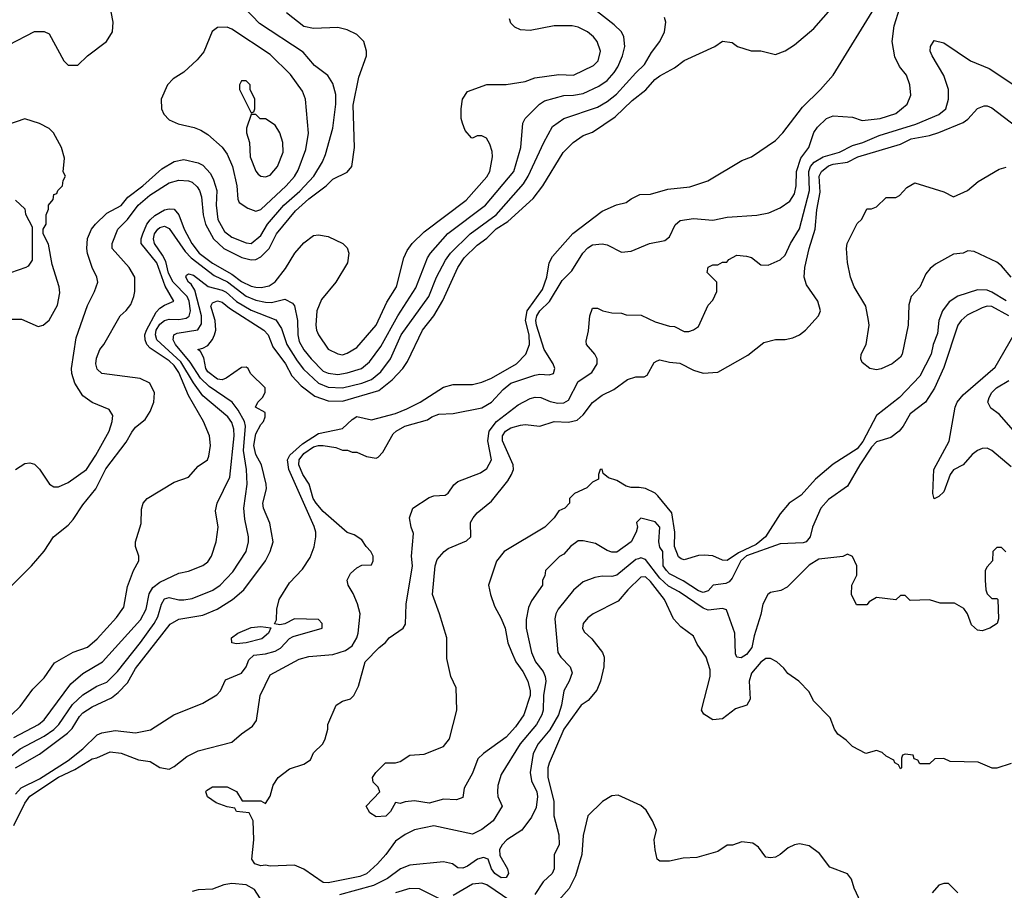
# Model space of a CAD drawing. Header units: inches. Extents: x 1793402 to 1900366, y 320852 to 470679.
# Tile 583 of 604: x 1872768 to 1876862, y 445060 to 448681. Entities that reach past the tile are written whole.
import ezdxf

# ---------------------------------------------------------------- set-up
doc = ezdxf.new("R2010")
doc.units = ezdxf.units.IN
doc.header["$MEASUREMENT"] = 0
doc.layers.add('B8474', color=7, linetype='Continuous')

msp = doc.modelspace()

# ---------------------------------------------------------------- linework, layer by layer
at = {"layer": 'B8474', "color": 4}
for points, elevation in [([(1872723.2, 448576.8), (1872830, 448632), (1872870, 448632), (1872890, 448622), (1872952, 448510), (1872970, 448492), (1873010, 448492), (1873049.4, 448530.6), (1873129.4, 448590.6), (1873154, 448630), (1873157.2, 448670), (1873141.2, 448750)], 312), ([(1872750, 445460.4), (1872773.6, 445486.4), (1872850, 445524.7), (1872970, 445600.2), (1873030.6, 445649.4), (1873090, 445706.5), (1873110, 445715.2), (1873164.4, 445724.4), (1873250, 445715.5), (1873311.9, 445728.1), (1873409, 445790), (1873530, 445839.3), (1873587, 445873), (1873602.9, 445890), (1873623.7, 445936.3), (1873690, 445963), (1873709.5, 445990), (1873721.3, 446018.7), (1873742, 446038), (1873790, 446044.4), (1873830, 446055.5), (1873852.3, 446067.7), (1873890, 446107.3), (1873904.5, 446115.5), (1874026, 446150), (1874026, 446170), (1874010, 446186), (1873910, 446188.7), (1873870, 446169), (1873850, 446164), (1873828, 446168), (1873835.3, 446184.7), (1873837.2, 446230), (1873847, 446270), (1873890, 446338.8), (1873943.7, 446396.3), (1873975.9, 446444.1), (1873991.9, 446488.1), (1873999.5, 446530), (1873999.5, 446550), (1873992.9, 446572.9), (1873887.6, 446810), (1873881, 446850), (1873891, 446870), (1873943.4, 446916.6), (1874010, 446959.6), (1874110, 446980.3), (1874150, 447018.4), (1874170, 447030.3), (1874230, 447017.4), (1874330, 447043.7), (1874378, 447062), (1874432.7, 447090), (1874530, 447153.4), (1874570, 447164), (1874650, 447164), (1874690, 447173.4), (1874730, 447190.5), (1874833.2, 447250), (1874872.7, 447290), (1874887.3, 447330), (1874886.3, 447370), (1874870.8, 447430), (1874878, 447470), (1874941.3, 447558.7), (1874959.7, 447610), (1874969.6, 447670), (1874983.3, 447696.7), (1875067.8, 447792.2), (1875190, 447884.7), (1875248.9, 447911.1), (1875290, 447921), (1875310, 447936), (1875346.6, 447953.4), (1875390, 447954.8), (1875463.3, 447976.7), (1875553.8, 447986.2), (1875629.4, 448010.6), (1875770, 448094.8), (1875810, 448110.8), (1875910, 448178.8), (1875941.2, 448210), (1876022.8, 448317.2), (1876097.2, 448390), (1876149.6, 448450.4), (1876334.5, 448750)], 276), ([(1872616, 446210), (1872817.2, 446410), (1872870, 446471), (1872908.7, 446530), (1872970, 446578.8), (1872990, 446602.8), (1873030, 446662.8), (1873085.1, 446730), (1873126.4, 446813.6), (1873210, 446924), (1873234.5, 446965.5), (1873250, 446986.8), (1873290, 447018.8), (1873310, 447051), (1873326, 447090), (1873329.1, 447129.1), (1873308.7, 447170), (1873269.4, 447189.4), (1873110, 447209), (1873090, 447228), (1873085.2, 447250), (1873086.8, 447273.2), (1873101.2, 447310), (1873117.2, 447330), (1873185.2, 447450), (1873210, 447471), (1873230, 447496), (1873242.9, 447530), (1873247.3, 447550), (1873246.6, 447610), (1873222.7, 447650), (1873152.7, 447730), (1873152.3, 447750), (1873175.6, 447810), (1873216.3, 447850), (1873261.1, 447910), (1873308.4, 447951.6), (1873390, 448003.1), (1873430, 448013.7), (1873470, 448010.3), (1873484.8, 448004.8), (1873506.4, 447986.4), (1873515.8, 447970), (1873524, 447944), (1873531.3, 447870), (1873540.2, 447830), (1873573.7, 447770), (1873617.1, 447730), (1873691.5, 447691.5), (1873730, 447681.7), (1873750, 447683.7), (1873770, 447694.4), (1873805.6, 447730), (1873836.3, 447790), (1873914.7, 447885.3), (1873970, 447935.8), (1874042, 447990), (1874070, 448018), (1874130, 448046.8), (1874149.2, 448070), (1874159.5, 448150), (1874154.5, 448325.5), (1874178.4, 448441.6), (1874209.2, 448530), (1874209.2, 448550), (1874199, 448590), (1874170, 448619), (1874130, 448639), (1874090, 448649), (1873990, 448643.7), (1873950, 448652.7), (1873877.2, 448710)], 304), ([(1872743.6, 445696.4), (1872846, 445750), (1872869.5, 445770), (1872981, 445919), (1873030, 445961.6), (1873112.3, 446010), (1873270, 446185.5), (1873294.3, 446230), (1873306.9, 446293.1), (1873321, 446319), (1873350, 446341.6), (1873430, 446378.8), (1873470, 446387.3), (1873530, 446410.8), (1873550, 446426.8), (1873566, 446450), (1873585.2, 446510), (1873593.2, 446570), (1873582, 446638), (1873589, 446670), (1873641.6, 446778.4), (1873659.1, 446950), (1873657.8, 446977.8), (1873650, 447005.2), (1873633.6, 447030), (1873530, 447116.9), (1873490.5, 447170.5), (1873437.6, 447257.6), (1873338.3, 447350), (1873332.3, 447370), (1873335.6, 447390), (1873350, 447415.3), (1873370, 447430.3), (1873390, 447435.6), (1873430, 447434.3), (1873460.4, 447439.6), (1873472.7, 447447.3), (1873478.7, 447470), (1873473.2, 447510), (1873464.5, 447530), (1873405.8, 447590), (1873387, 447627), (1873375.2, 447675.2), (1873362.2, 447702.2), (1873328, 447750), (1873324.7, 447770), (1873328.3, 447790), (1873342, 447810), (1873350, 447817.1), (1873370, 447821.6), (1873390, 447812.7), (1873456.6, 447716.6), (1873481.1, 447690), (1873576.6, 447616.6), (1873631.4, 447591.4), (1873710, 447531.5), (1873750, 447514.3), (1873790, 447505.7), (1873814.7, 447505.3), (1873870, 447519.1), (1873902, 447502), (1873910.4, 447490.4), (1873923.1, 447430), (1873924.6, 447370), (1873930, 447342.8), (1873950, 447308), (1873979.5, 447270), (1874030, 447219.5), (1874050, 447210.3), (1874090, 447206), (1874130, 447211.8), (1874189, 447230), (1874222, 447258), (1874270, 447322), (1874339.7, 447450), (1874414.6, 447565.4), (1874463.6, 447690), (1874476.2, 447710), (1874548.7, 447791.3), (1874704.5, 447910), (1874822.9, 448050), (1874852, 448150), (1874859.3, 448250), (1874869.4, 448270.6), (1874929, 448330), (1874950, 448344), (1875030, 448366), (1875070, 448366.4), (1875110, 448373.7), (1875175.2, 448404.8), (1875210, 448428), (1875239.2, 448460.8), (1875255.1, 448484.9), (1875274.5, 448530), (1875284.5, 448570), (1875279.5, 448610), (1875269.4, 448630), (1875239.7, 448659.7), (1875138.6, 448738.6)], 292), ([(1872743.7, 445330), (1872790, 445422.8), (1872810, 445452.4), (1872930, 445531.5), (1872996.8, 445563.2), (1873070, 445606.8), (1873089.3, 445610.7), (1873144, 445636), (1873189.2, 445630.8), (1873262.5, 445602.5), (1873310, 445596), (1873350.9, 445570.9), (1873390, 445564), (1873410, 445574.8), (1873462.4, 445617.6), (1873510, 445640.7), (1873650, 445676), (1873690, 445711.3), (1873736.5, 445743.5), (1873752.9, 445767.1), (1873768, 445870), (1873810, 445956), (1873930, 446022), (1873970, 446032.7), (1874070, 446040.4), (1874122.6, 446057.4), (1874150, 446077.3), (1874169.6, 446110), (1874175.6, 446130), (1874182.9, 446210), (1874171.8, 446251.8), (1874154.5, 446294.5), (1874134, 446330), (1874129.2, 446350), (1874142.7, 446377.3), (1874170, 446402), (1874190, 446412), (1874230, 446414), (1874238, 446430), (1874238, 446450), (1874228, 446470), (1874208, 446490), (1874190, 446518), (1874158, 446538), (1874130, 446549), (1874030, 446636.3), (1874001.1, 446670), (1873988.5, 446690), (1873971.2, 446750), (1873945.4, 446790), (1873928.6, 446830), (1873929.8, 446850), (1873950, 446876.9), (1873990, 446904), (1874010, 446910.2), (1874030, 446910.3), (1874082, 446902), (1874110, 446891), (1874131.1, 446891.1), (1874150, 446882), (1874170, 446882), (1874210, 446864.7), (1874250, 446858), (1874259, 446861), (1874278, 446882), (1874321.3, 446958.7), (1874332.7, 446970), (1874369.2, 446990), (1874463.2, 447016.8), (1874482, 447030), (1874510, 447041), (1874570, 447042.8), (1874690, 447067.3), (1874730, 447090.6), (1874777.6, 447142.4), (1874810, 447168.9), (1874910, 447203.1), (1874930, 447206.4), (1874970, 447204), (1874988, 447210), (1874992.3, 447230), (1874986, 447250), (1874948.7, 447308.7), (1874916.8, 447410), (1874913.5, 447430), (1874917.7, 447450), (1874930, 447470.4), (1874970.9, 447509.1), (1875023.7, 447596.3), (1875063.3, 447636.7), (1875109.6, 447710), (1875130, 447732.7), (1875150, 447744.4), (1875190, 447748.2), (1875210, 447744.9), (1875270, 447714.8), (1875310, 447718.8), (1875386, 447750), (1875450, 447762), (1875470, 447778), (1875492.9, 447827.1), (1875513.6, 447846.4), (1875570, 447854.8), (1875650, 447847.3), (1875710, 447859.1), (1875832.5, 447867.5), (1875882, 447878), (1875930, 447898.8), (1875970, 447926.8), (1875990, 447956), (1875996.9, 447990), (1875998, 448050), (1876015.1, 448104.9), (1876049.2, 448150), (1876070, 448212), (1876085.6, 448234.4), (1876122, 448270), (1876150, 448281), (1876230, 448276), (1876270, 448261), (1876346, 448270), (1876410, 448291), (1876458, 448330), (1876473.6, 448366.4), (1876468.7, 448410), (1876455.3, 448450), (1876426.3, 448486.3), (1876406.3, 448526.3), (1876396, 448590), (1876404.1, 448655.9), (1876426.6, 448730)], 272), ([(1872750, 445570.3), (1872850, 445627), (1872966.3, 445713.7), (1872986.7, 445733.3), (1873016.2, 445783.8), (1873030, 445798.4), (1873070, 445823.1), (1873150, 445861.3), (1873177.4, 445882.6), (1873216.6, 445923.4), (1873250, 445983), (1873393.3, 446166.7), (1873430, 446188.4), (1873530, 446205.3), (1873589.2, 446230), (1873652.3, 446270), (1873699.5, 446310), (1873789.6, 446430), (1873809.6, 446470), (1873822, 446510), (1873807.5, 446587.5), (1873782, 446650), (1873778.4, 446670), (1873794, 446730), (1873793.3, 446750), (1873773, 446830), (1873750, 446873.2), (1873741.1, 446910), (1873750, 446958.8), (1873770, 446998), (1873782, 447010), (1873788.7, 447030), (1873788, 447048), (1873748.7, 447070), (1873758, 447090), (1873778, 447110), (1873788, 447130), (1873788, 447150), (1873728, 447210), (1873718, 447230), (1873710, 447235.3), (1873690, 447234), (1873626, 447190), (1873610, 447183.6), (1873590, 447186), (1873550, 447216), (1873542.4, 447230), (1873534.2, 447274.2), (1873520.4, 447300.4), (1873508, 447310), (1873530, 447314.8), (1873550, 447326), (1873569.7, 447350.3), (1873578, 447370), (1873582.9, 447390), (1873580.7, 447430), (1873563, 447490), (1873570, 447504), (1873590, 447511.7), (1873610, 447506), (1873640.8, 447480.8), (1873783, 447390), (1873800.4, 447370), (1873820.8, 447320.8), (1873873.4, 447250), (1873899.5, 447199.5), (1873937.6, 447157.6), (1873994.7, 447114.7), (1874050, 447096), (1874110, 447094.6), (1874260.6, 447139.4), (1874317, 447183), (1874360.7, 447230), (1874380.8, 447259.2), (1874442.9, 447390), (1874489.6, 447450), (1874527.1, 447512.9), (1874589.6, 447650), (1874615.6, 447690), (1874670, 447743.1), (1874710, 447772.2), (1874749, 447811), (1874798, 447842), (1874902.6, 447937.4), (1874942.9, 447990), (1875028, 448128), (1875069.6, 448170.4), (1875110, 448199.1), (1875150, 448213.4), (1875243.3, 448276.7), (1875314.9, 448345.1), (1875371, 448389), (1875408.5, 448431.5), (1875430, 448448), (1875490, 448480.5), (1875530, 448510.6), (1875658, 448570), (1875690, 448591.3), (1875730, 448586), (1875752, 448570), (1875808.9, 448551.1), (1875850, 448550.8), (1875910, 448536), (1875950, 448551), (1875990, 448576), (1876070, 448644), (1876150, 448736.3)], 284), ([(1872750, 446810.8), (1872790, 446836), (1872810, 446838), (1872830, 446832), (1872850, 446812), (1872892, 446750), (1872910, 446738), (1872930, 446738), (1872970, 446756), (1873045.2, 446810), (1873085.1, 446870), (1873139.5, 446970), (1873152.3, 447010), (1873155.1, 447035.1), (1873139.5, 447059.5), (1873070, 447089.4), (1873030, 447117.2), (1872997, 447170), (1872984.5, 447210), (1872982.9, 447230), (1873002.7, 447357.3), (1873050, 447492), (1873079, 447550), (1873092.7, 447590), (1873089.2, 447610), (1873069.3, 447650), (1873050, 447708), (1873046.6, 447730), (1873049.6, 447770.4), (1873066.6, 447810), (1873082.7, 447830), (1873130, 447876.3), (1873190, 447908), (1873217.7, 447942.3), (1873279.5, 447990), (1873358.7, 448061.3), (1873410, 448090.7), (1873450, 448098.8), (1873510, 448085.5), (1873530, 448075.5), (1873561.1, 448041.1), (1873574.3, 448014.3), (1873587, 447970), (1873584.2, 447910), (1873592.2, 447850), (1873619.9, 447799.9), (1873650, 447775.8), (1873710, 447752.7), (1873730, 447750.5), (1873770, 447783), (1873798.9, 447830), (1873866.3, 447910), (1873932.3, 447967.7), (1873991.6, 448030), (1874027, 448090), (1874039.3, 448120.7), (1874069.4, 448230), (1874082.9, 448330), (1874082, 448370), (1874070, 448415.3), (1874049.4, 448449.4), (1873994, 448490), (1873946.2, 448546.2), (1873765.3, 448665.3), (1873702.7, 448730)], 308), ([(1872690, 445583.7), (1872770, 445648.7), (1872870, 445701.7), (1872910, 445728.9), (1872931.3, 445750), (1872987.2, 445832.8), (1873030, 445873), (1873089.2, 445910), (1873130, 445926.4), (1873174, 445970), (1873270, 446090.4), (1873326.6, 446170), (1873342.2, 446197.8), (1873358, 446250), (1873370, 446272.7), (1873390, 446278.4), (1873430, 446268.5), (1873450, 446268.5), (1873485.4, 446274.6), (1873571.3, 446308.7), (1873601.2, 446330), (1873654.5, 446385.5), (1873709.4, 446470), (1873719.5, 446510), (1873719.5, 446530), (1873704.4, 446604.4), (1873700.5, 446650), (1873713.6, 446750), (1873711.3, 446810), (1873698.2, 446890), (1873706.2, 446990), (1873703.1, 447010), (1873676.8, 447056.8), (1873650.8, 447090.8), (1873555.4, 447155.4), (1873519.8, 447190), (1873476.5, 447256.5), (1873415.1, 447330), (1873406, 447350), (1873409.4, 447370), (1873422.3, 447377.7), (1873508.4, 447391.6), (1873523.7, 447416.3), (1873524.5, 447450), (1873496.6, 447556.6), (1873481.2, 447581.2), (1873469.5, 447590), (1873459, 447610), (1873462, 447618), (1873470, 447624.7), (1873490, 447619.1), (1873551.4, 447571.4), (1873610, 447555.8), (1873627.1, 447547.1), (1873670, 447509.1), (1873730, 447472.4), (1873832.4, 447432.4), (1873856.1, 447396.1), (1873878.9, 447330), (1873921.7, 447261.7), (1873947.8, 447227.8), (1874010, 447168.8), (1874050, 447153.1), (1874110, 447150.3), (1874190, 447168.9), (1874230, 447185.3), (1874270, 447217.1), (1874309.6, 447270), (1874354.3, 447370), (1874469.6, 447530), (1874501.3, 447610), (1874538.7, 447681.3), (1874558.7, 447710), (1874640.7, 447790), (1874749.6, 447870), (1874862, 447998), (1874882.4, 448030), (1874947, 448170), (1874983.3, 448236.7), (1875030, 448270.5), (1875170, 448317.1), (1875210, 448340.4), (1875248.6, 448371.4), (1875330, 448460.5), (1875366.2, 448493.8), (1875395.3, 448544.7), (1875429, 448590), (1875449, 448630), (1875454, 448670), (1875448.7, 448690)], 288), ([(1872734, 445790), (1872770, 445824.7), (1872823.2, 445896.8), (1872870, 445944.7), (1872913.2, 446006.8), (1872990, 446051.3), (1873050, 446071), (1873090, 446106.8), (1873170, 446194.8), (1873201.5, 446238.5), (1873216.5, 446323.5), (1873241.2, 446390), (1873264, 446430), (1873264, 446450), (1873249.2, 446490), (1873249.2, 446510), (1873273.6, 446586.4), (1873274.6, 446645.4), (1873282, 446670), (1873298, 446690), (1873410, 446758), (1873470, 446778), (1873510, 446824.7), (1873548.7, 446850), (1873554.8, 446865.2), (1873561.2, 446910), (1873557.2, 446950), (1873532.7, 447010), (1873470, 447118), (1873430, 447213.3), (1873410, 447243.1), (1873390, 447262), (1873310, 447314.7), (1873296.9, 447330), (1873289.7, 447350), (1873288.6, 447370), (1873294.8, 447390), (1873334.9, 447465.1), (1873350, 447481.3), (1873370, 447493.4), (1873409, 447510), (1873373, 447573), (1873337.6, 447670), (1873273.5, 447750), (1873273.3, 447770), (1873279.8, 447790), (1873296.4, 447830), (1873310, 447848.8), (1873330, 447866.5), (1873370, 447890.3), (1873390, 447894.9), (1873410, 447892.4), (1873429, 447869), (1873451.5, 447810), (1873483.6, 447750), (1873514.3, 447710), (1873570, 447668.1), (1873650, 447622.2), (1873690, 447592.7), (1873730, 447572.9), (1873750, 447568.9), (1873772.4, 447567.6), (1873805.6, 447574.4), (1873829.8, 447590.2), (1873873.4, 447646.6), (1873912, 447710), (1873950, 447753), (1873990, 447782.8), (1874010, 447786), (1874050, 447778.8), (1874112, 447750), (1874130, 447732), (1874136, 447710), (1874130.8, 447670), (1874082.8, 447590), (1874023.4, 447516.6), (1874004, 447470), (1873999.3, 447410), (1874001.6, 447390), (1874010, 447371), (1874050.5, 447310.5), (1874090, 447290.7), (1874110, 447287.3), (1874130, 447294), (1874170, 447317.3), (1874250, 447410.8), (1874294.3, 447505.7), (1874334, 447570), (1874365.2, 447690), (1874378.6, 447721.4), (1874399.3, 447750), (1874450, 447798), (1874623.7, 447930), (1874710, 448026.8), (1874722.7, 448050), (1874733.2, 448110), (1874732.9, 448132.9), (1874723.1, 448163.1), (1874708.4, 448188.4), (1874690, 448198), (1874670, 448198), (1874650, 448188), (1874646, 448190), (1874620.2, 448220.2), (1874608.7, 448250), (1874604, 448270), (1874604, 448310), (1874609, 448350), (1874630, 448382), (1874710, 448411.3), (1874791.1, 448411.1), (1874870, 448424), (1874910, 448438.8), (1875010, 448453.4), (1875070, 448450.7), (1875154, 448490), (1875172.7, 448510), (1875182.7, 448550), (1875169.2, 448590), (1875153.2, 448610), (1875129, 448630), (1875090, 448649.4), (1875065.2, 448654.8), (1874990, 448655.1), (1874890, 448635.3), (1874850, 448638), (1874826, 448650), (1874810, 448666), (1874804.7, 448684.7)], 296), ([(1876880.9, 447450), (1876810, 447487.6), (1876790, 447489.6), (1876770, 447482.9), (1876707.3, 447452.7), (1876682, 447430), (1876668, 447410), (1876610, 447234), (1876571.9, 447148.1), (1876534, 447090), (1876470, 447041.2), (1876441, 446990), (1876424.7, 446970), (1876390, 446944), (1876330, 446926), (1876310, 446902.7), (1876260.5, 446830), (1876210, 446741.2), (1876130, 446685.2), (1876098.8, 446650), (1876064, 446570), (1876054, 446530), (1876038, 446510), (1876026, 446506), (1875930, 446501.2), (1875790, 446451.3), (1875765.8, 446430), (1875730, 446359), (1875717, 446343), (1875703.8, 446336.2), (1875650.6, 446329.4), (1875630, 446305.2), (1875610, 446299.5), (1875590, 446305.6), (1875527, 446347), (1875470, 446376.2), (1875457.6, 446390), (1875443.5, 446410), (1875442, 446470), (1875430, 446488), (1875425.2, 446510), (1875429, 446570), (1875410, 446593.2), (1875350, 446608), (1875332, 446590), (1875336, 446570), (1875331, 446550), (1875310.7, 446510), (1875250, 446466.6), (1875230, 446466), (1875210, 446473.2), (1875162, 446502), (1875110, 446514), (1875090, 446513.2), (1875058, 446490), (1875030, 446458), (1875011.6, 446448.4), (1874954, 446390), (1874951.6, 446368.4), (1874942, 446350), (1874942, 446330), (1874895.5, 446264.5), (1874883.8, 446236.2), (1874873.2, 446186.8), (1874873.4, 446150), (1874896.4, 446050), (1874913, 446010), (1874944.9, 445970), (1874953, 445950), (1874954.9, 445930), (1874945.3, 445870), (1874944.4, 445810), (1874939.5, 445790), (1874916.4, 445750), (1874848.4, 445670), (1874770, 445542), (1874756, 445496), (1874754.8, 445470), (1874756, 445450), (1874774, 445410), (1874736, 445350), (1874690, 445313.2), (1874650, 445294), (1874490, 445329.2), (1874410, 445312.3), (1874370, 445292.3), (1874330, 445265.2), (1874290.7, 445210), (1874255.5, 445170), (1874210, 445129.6), (1874182.6, 445117.4), (1874050, 445091.8), (1874030, 445092.7), (1873950, 445149), (1873910, 445165.2), (1873810, 445161.2), (1873790, 445165.2), (1873770, 445162.7), (1873745.2, 445170), (1873733.2, 445190), (1873741.2, 445270), (1873738, 445350), (1873722, 445382), (1873670, 445388), (1873662, 445402), (1873630, 445408), (1873584.7, 445424.7), (1873549.1, 445449.1), (1873542, 445470), (1873544, 445476), (1873569.1, 445490.9), (1873630.7, 445490.7), (1873670, 445472), (1873692.7, 445432.7), (1873770, 445432), (1873790, 445422), (1873810, 445452), (1873822, 445498), (1873842, 445530), (1873890, 445566), (1873950, 445584.7), (1873977.2, 445602.8), (1873990, 445632), (1874028, 445670), (1874038, 445690), (1874048.7, 445730), (1874049, 445750), (1874084, 445830), (1874110, 445846.8), (1874143.7, 445856.3), (1874157.2, 445870), (1874176, 445910), (1874204, 446010), (1874262, 446070), (1874289.4, 446090.6), (1874304, 446110), (1874362, 446150), (1874372.5, 446167.5), (1874374.5, 446250), (1874400.9, 446410), (1874397, 446450), (1874404.7, 446544.7), (1874395.3, 446570), (1874389, 446610), (1874402, 446650), (1874470, 446693.4), (1874490, 446700.7), (1874536.5, 446703.5), (1874550, 446711.3), (1874572.9, 446747.1), (1874590, 446761), (1874684.1, 446795.9), (1874710, 446814.8), (1874729.5, 446850), (1874714.7, 446930), (1874719.7, 446970), (1874750.7, 447009.3), (1874840.2, 447079.8), (1874890, 447106), (1874910.9, 447110.9), (1874934, 447110), (1874973, 447093), (1875006, 447086), (1875030, 447088), (1875050, 447098.8), (1875090, 447176), (1875146.3, 447213.7), (1875169, 447250), (1875169, 447270), (1875159, 447290), (1875125.2, 447330), (1875123.7, 447343.7), (1875132.9, 447387.1), (1875138.4, 447450), (1875150, 447481), (1875170, 447480.7), (1875192, 447470), (1875230, 447462), (1875270, 447460.7), (1875290, 447454), (1875352.4, 447452.4), (1875410, 447424.7), (1875470, 447406), (1875490, 447404.7), (1875530, 447384.7), (1875550, 447384.7), (1875569, 447391), (1875590, 447404.7), (1875630, 447494), (1875650, 447514), (1875666, 447550), (1875666, 447590), (1875626, 447630), (1875630, 447652), (1875650, 447662), (1875670, 447662), (1875690, 447672), (1875707.3, 447672.7), (1875716.4, 447683.6), (1875750, 447702), (1875790, 447698), (1875810, 447691.3), (1875850, 447662), (1875880.4, 447659.6), (1875930, 447682), (1875950, 447702), (1875972.7, 447750), (1876010, 447811.3), (1876051, 447970), (1876048.6, 448050), (1876055.4, 448070), (1876071.6, 448088.4), (1876109, 448111), (1876176, 448130), (1876230, 448157.4), (1876273.2, 448170), (1876341.1, 448198.9), (1876493.4, 448246.6), (1876590, 448286.4), (1876618, 448310), (1876629.3, 448350), (1876629.4, 448390), (1876610, 448448.7), (1876561.2, 448530), (1876554, 448550), (1876555.3, 448570), (1876570, 448594), (1876610, 448584.7), (1876721, 448510), (1876798.4, 448478.4), (1876930, 448391)], 268), ([(1876870, 447511.1), (1876810, 447548.3), (1876790, 447555.8), (1876750, 447557.6), (1876668.7, 447531.3), (1876631.9, 447508.1), (1876604.9, 447470), (1876588.8, 447430), (1876584.4, 447375.6), (1876565.7, 447330), (1876557.6, 447290), (1876510, 447198), (1876425.5, 447110), (1876330, 447035.1), (1876273.8, 446926.2), (1876250, 446896.9), (1876150, 446832), (1876077.3, 446770), (1876016.9, 446703.1), (1875966.8, 446670), (1875930, 446626), (1875869, 446530), (1875830, 446497.8), (1875756.5, 446463.5), (1875710, 446432.4), (1875690, 446433.3), (1875650, 446451.6), (1875613.7, 446453.7), (1875590, 446452.3), (1875530, 446434.8), (1875518.7, 446438.7), (1875506.6, 446446.6), (1875490.7, 446490), (1875491.6, 446550), (1875479.7, 446630), (1875421, 446701), (1875410, 446712), (1875370, 446731.6), (1875343.8, 446736.2), (1875310, 446735.1), (1875290, 446740.9), (1875250, 446765.1), (1875216, 446776), (1875194, 446794), (1875190, 446811.6), (1875182, 446810), (1875174, 446790), (1875174, 446770), (1875150, 446758), (1875125.4, 446734.6), (1875074, 446710), (1875054, 446690), (1875054, 446670), (1875034, 446650), (1875010, 446638), (1874990.7, 446609.3), (1874951, 446570), (1874782.8, 446470), (1874750, 446428.7), (1874717.3, 446330), (1874724.9, 446290), (1874742.4, 446242.4), (1874770.3, 446190.3), (1874786, 446150), (1874797.1, 446090), (1874812.1, 446052.1), (1874830.4, 446010), (1874860.4, 445970), (1874880.3, 445930), (1874890.2, 445890.2), (1874890.3, 445870), (1874863.8, 445790), (1874830, 445740.9), (1874790, 445698), (1874696, 445630), (1874673.4, 445606.6), (1874650, 445548), (1874615.3, 445484.7), (1874610, 445446), (1874583.6, 445436.4), (1874530, 445439), (1874470, 445422.7), (1874410, 445433.2), (1874371, 445429), (1874350, 445422), (1874330, 445426), (1874310, 445388), (1874290, 445368.7), (1874250, 445366), (1874223.1, 445383.1), (1874208, 445410), (1874266, 445470), (1874258, 445490), (1874238, 445510), (1874235.3, 445530), (1874248.7, 445550), (1874288.7, 445590), (1874330, 445591), (1874350, 445596), (1874390, 445622.8), (1874450, 445626), (1874530, 445658), (1874555.3, 445690), (1874585.2, 445810), (1874582, 445902), (1874560.9, 445950), (1874544.4, 446024.4), (1874543.6, 446110), (1874514, 446210), (1874483.7, 446290), (1874495.1, 446410), (1874503.3, 446436.7), (1874533.2, 446470), (1874550, 446482), (1874626.3, 446513.7), (1874644, 446530), (1874642.7, 446590), (1874652.7, 446610), (1874670, 446630.7), (1874730, 446678.8), (1874796.9, 446763.1), (1874812.7, 446790), (1874820.9, 446810), (1874819.5, 446830), (1874775.1, 446930), (1874775.1, 446950), (1874787.6, 446970), (1874810, 446983.7), (1874850, 446994.9), (1874870, 446996.9), (1874930, 446990.4), (1874990, 447010.3), (1875050, 447006.7), (1875085.1, 447014.9), (1875110, 447038), (1875150, 447088.4), (1875190, 447119.3), (1875237.6, 447142.4), (1875295.3, 447184.7), (1875330, 447196.3), (1875364, 447196), (1875377.2, 447202.8), (1875405.2, 447254.8), (1875418, 447262), (1875430, 447266), (1875470, 447256.3), (1875512.8, 447252.8), (1875570, 447222.8), (1875610, 447210.8), (1875670, 447214.8), (1875794.8, 447285.2), (1875862, 447338), (1875910, 447350.8), (1875950, 447350.8), (1875982, 447358), (1876010, 447371), (1876035.3, 447390), (1876089, 447450), (1876097.2, 447470), (1876086, 447510), (1876038.7, 447578.7), (1876029.7, 447610), (1876032.6, 447650), (1876049.7, 447730), (1876075.4, 447810), (1876081.7, 447890), (1876096.5, 447963.5), (1876092.2, 448030), (1876101.3, 448050), (1876130, 448072.6), (1876150, 448080.2), (1876210, 448089), (1876253.2, 448110), (1876430, 448162.6), (1876475, 448184.9), (1876550, 448199.5), (1876590, 448212.2), (1876690, 448253), (1876710, 448267.3), (1876750, 448311), (1876778, 448322), (1876790, 448322.8), (1876810, 448314.8), (1876910, 448238)], 264), ([(1872730, 447436), (1872775.3, 447435.3), (1872845.4, 447405.4), (1872866, 447410), (1872890, 447432), (1872925.6, 447494.4), (1872934.8, 447545.2), (1872932.7, 447570), (1872903.1, 447663.1), (1872887.3, 447747.3), (1872866, 447790), (1872866, 447810), (1872878, 447830), (1872878, 447870), (1872887.3, 447892.7), (1872888, 447910), (1872907.3, 447932.7), (1872910, 447954), (1872922, 447958), (1872926, 447970), (1872946, 447990), (1872948.4, 448011.6), (1872958, 448030), (1872948.7, 448048.7), (1872954.6, 448105.4), (1872942, 448150), (1872908, 448210), (1872890, 448228), (1872850, 448248.7), (1872790, 448268), (1872671.1, 448228.9)], 312), ([(1876889.6, 447610), (1876850, 447657), (1876830, 447672), (1876736.5, 447716.5), (1876710, 447719), (1876690.4, 447709.6), (1876650, 447705.2), (1876576.1, 447663.9), (1876554, 447646), (1876535.8, 447624.2), (1876510, 447569.2), (1876474, 447530), (1876464.5, 447495.5), (1876462.4, 447410), (1876437.1, 447290), (1876430, 447277.2), (1876394.8, 447250), (1876350, 447229.4), (1876330, 447225.2), (1876302, 447230), (1876270, 447255.3), (1876264.5, 447270), (1876267, 447290), (1876286.6, 447330), (1876299.3, 447410), (1876297.2, 447430), (1876285.2, 447490), (1876238, 447570), (1876222.7, 447610), (1876209, 447671), (1876206, 447730), (1876208, 447750), (1876250, 447834), (1876268.7, 447851.3), (1876290, 447894), (1876310, 447894), (1876330, 447902), (1876370, 447942), (1876410, 447942), (1876426, 447950), (1876456.4, 447983.6), (1876490, 448002), (1876610, 447964.7), (1876650, 447944.7), (1876708.7, 447970), (1876752.7, 448007.3), (1876840.1, 448059.9), (1876870, 448067.7)], 256), ([(1872750.9, 447930.9), (1872790, 447894), (1872792.7, 447872.7), (1872819.6, 447819.6), (1872819.6, 447680.4), (1872803.6, 447656.4), (1872794, 447650), (1872730, 447628.7)], 312), ([(1876890, 446822), (1876810, 446888.7), (1876790, 446899), (1876770, 446897.2), (1876750, 446889), (1876727.9, 446872.1), (1876690, 446829.2), (1876650, 446808.7), (1876636, 446790), (1876610, 446718), (1876590, 446698), (1876570, 446688), (1876564, 446710), (1876569.2, 446810), (1876632.5, 446927.5), (1876657.2, 447070), (1876665.2, 447090), (1876690, 447121), (1876823.6, 447236.4), (1876900.9, 447370)], 268), ([(1876910, 446961.2), (1876840.2, 447040.2), (1876805.6, 447065.6), (1876793.2, 447090), (1876798, 447110), (1876810, 447130.5), (1876829.5, 447150), (1876880.1, 447179.9)], 264), ([(1876868.4, 446468.4), (1876850, 446486), (1876830, 446486), (1876814, 446470), (1876812, 446430), (1876790, 446406), (1876782, 446390), (1876782, 446350), (1876784.7, 446310), (1876790, 446294), (1876810, 446274), (1876830, 446274), (1876834, 446270), (1876838, 446190), (1876831.3, 446170), (1876802, 446150), (1876770, 446139), (1876750, 446142), (1876724.7, 446164.7), (1876708.7, 446210), (1876692.9, 446232.9), (1876654.6, 446254.6), (1876594.6, 446254.6), (1876550, 446268.7), (1876470, 446266), (1876450, 446286), (1876430, 446286), (1876410, 446268), (1876330, 446278), (1876299.6, 446260.4), (1876290, 446248), (1876247.3, 446247.3), (1876226, 446290), (1876228, 446330), (1876248.4, 446371.6), (1876248.7, 446410), (1876230, 446448), (1876210, 446458), (1876190, 446448), (1876090, 446437.2), (1876050, 446412.3), (1875959.5, 446320.5), (1875932.2, 446307.8), (1875890, 446298.4), (1875879.1, 446290), (1875858, 446250), (1875850, 446208), (1875821.1, 446118.9), (1875812.2, 446070), (1875790, 446040.9), (1875767, 446027), (1875750, 446029.3), (1875744.2, 446044.2), (1875740.9, 446130), (1875706.3, 446226.3), (1875690, 446232), (1875630, 446226), (1875610, 446234.3), (1875510, 446301.5), (1875465.2, 446325.2), (1875430, 446359.1), (1875370, 446435.6), (1875350, 446442.4), (1875340.6, 446439.4), (1875330, 446435.6), (1875250, 446371.6), (1875230, 446365.6), (1875190, 446367), (1875158.5, 446361.5), (1875110, 446342.7), (1875070, 446309.2), (1875007.3, 446230), (1874997.3, 446210), (1874993.4, 446190), (1875004.9, 446050), (1875017.3, 446030), (1875056.3, 445990), (1875064.5, 445964.5), (1875052.7, 445930), (1875030.4, 445890), (1875021.1, 445830), (1875008.8, 445790), (1874971.9, 445728.1), (1874923.1, 445670), (1874903.1, 445630), (1874890.4, 445550), (1874896.2, 445516.2), (1874917.6, 445470), (1874921.3, 445450), (1874915.1, 445404.9), (1874895.4, 445364.6), (1874856, 445310), (1874794, 445270), (1874774, 445250), (1874762.8, 445230), (1874764.9, 445204.9), (1874796.3, 445150), (1874800.7, 445130), (1874790, 445114), (1874770, 445112.7), (1874743.7, 445130), (1874729.2, 445150), (1874715.3, 445190), (1874696.5, 445196.5), (1874672, 445190), (1874630, 445161.2), (1874610, 445153.2), (1874590, 445154), (1874568, 445170), (1874530, 445179.3), (1874390, 445164.5), (1874351, 445150), (1874297.3, 445110), (1874239.5, 445080.5), (1874098, 445042)], 272), ([(1876890, 445588), (1876830, 445568.7), (1876811.1, 445568.9), (1876753.6, 445593.6), (1876636.4, 445596.4), (1876610, 445608), (1876572.7, 445607.3), (1876550, 445586), (1876510, 445586), (1876502, 445602), (1876487.3, 445607.3), (1876482, 445622), (1876450, 445626), (1876438, 445622), (1876434, 445610), (1876434, 445570), (1876430, 445566), (1876422, 445582), (1876406, 445590), (1876402, 445602), (1876370, 445618), (1876353.6, 445633.6), (1876330, 445642), (1876286, 445630), (1876230, 445658), (1876204.7, 445684.7), (1876169.4, 445709.4), (1876155.3, 445730), (1876138, 445778), (1876068.9, 445848.9), (1876050, 445886), (1876008, 445930), (1875962, 445962), (1875944.7, 445984.7), (1875915.3, 446010), (1875890, 446024), (1875870, 446024), (1875850, 446009.2), (1875810, 445964), (1875800.5, 445930), (1875804.9, 445855.1), (1875791.3, 445830), (1875744.7, 445815.3), (1875690, 445773.2), (1875650, 445769.2), (1875612.5, 445792.5), (1875602.7, 445810), (1875639, 445950), (1875638, 445978), (1875622, 446030), (1875584.7, 446084.7), (1875570, 446118), (1875516.4, 446156.4), (1875486, 446190), (1875449.3, 446270), (1875390, 446344.5), (1875370, 446363.7), (1875350, 446362.7), (1875296, 446310), (1875256.8, 446263.2), (1875152, 446210), (1875130, 446194), (1875111.3, 446170), (1875107.3, 446150), (1875114.8, 446134.8), (1875146.4, 446106.4), (1875191.3, 446050), (1875198, 446030), (1875196, 445990), (1875182.8, 445930), (1875167.5, 445892.5), (1875131, 445850), (1875102.8, 445830), (1875030.4, 445730), (1874970, 445588.7), (1874964.4, 445570), (1874963.1, 445530), (1874988.4, 445431.6), (1874988.4, 445370), (1875010, 445291), (1875011.4, 445250), (1874990.4, 445210), (1874990.3, 445150), (1874982.4, 445130), (1874944.3, 445095.7), (1874910, 445042.7)], 276), ([(1876265.2, 445010), (1876237.2, 445070), (1876226.3, 445106.3), (1876210, 445128.7), (1876136.5, 445156.5), (1876093.1, 445213.1), (1876050, 445245.2), (1876010, 445253.2), (1875990, 445249.2), (1875963, 445237), (1875930, 445209.2), (1875910, 445199), (1875890, 445195.3), (1875870, 445198), (1875840.2, 445240.2), (1875816.5, 445256.5), (1875770, 445262), (1875731.1, 445248.9), (1875710, 445248), (1875670, 445222), (1875583.6, 445196.4), (1875526.4, 445193.6), (1875470, 445182), (1875430, 445182), (1875418, 445190), (1875409.4, 445229.4), (1875405.2, 445270), (1875415.3, 445310), (1875399.3, 445350), (1875373.1, 445393.1), (1875350, 445412.7), (1875256, 445456), (1875230, 445453.2), (1875191, 445430), (1875130.4, 445369.6), (1875110, 445288), (1875104.9, 445210), (1875079.4, 445120.6), (1875052, 445068), (1875010, 445019)], 284), ([(1873778.7, 445010), (1873744.2, 445064.2), (1873710, 445083.7), (1873649.4, 445089.4), (1873616.7, 445083.3), (1873570, 445065.1), (1873510, 445062), (1873484.5, 445055.5)], 272), ([(1874510, 445026), (1874430, 445067.3), (1874390, 445067.6), (1874330.2, 445049.8)], 276), ([(1874810, 445015.6), (1874710, 445083.9), (1874690, 445089.8), (1874650, 445086.6), (1874570, 445038.4)], 276), ([(1876668.7, 445050), (1876630, 445088.7), (1876610, 445089), (1876590, 445082), (1876562, 445050)], 284)]:
    msp.add_lwpolyline(points, dxfattribs=dict(at, elevation=elevation))
for points, elevation in [([(1873630, 448649.2), (1873590, 448648.7), (1873567.9, 448632.1), (1873533.2, 448546.8), (1873506.4, 448513.6), (1873450, 448462), (1873405.4, 448434.6), (1873382, 448410), (1873356, 448350), (1873358, 448310), (1873367.5, 448287.5), (1873390, 448264.7), (1873427.3, 448247.3), (1873493.2, 448233.2), (1873521.4, 448221.4), (1873550, 448202.8), (1873610.3, 448150.3), (1873630, 448121), (1873652.4, 448070), (1873670.4, 447990), (1873674.8, 447934.8), (1873680.7, 447920.7), (1873716.9, 447896.9), (1873750, 447884.7), (1873770, 447891), (1873876.2, 447990), (1873910.9, 448029.1), (1873925.3, 448054.7), (1873958.3, 448141.7), (1873969.4, 448209.4), (1873956, 448350), (1873943.2, 448383.2), (1873893.4, 448453.4), (1873810, 448536), (1873650, 448641.2)], 312), ([(1873710, 448426), (1873690, 448426), (1873682, 448410), (1873682, 448390), (1873730, 448294), (1873742, 448298), (1873746, 448310), (1873746, 448350), (1873726, 448390), (1873726, 448410)], 316), ([(1873750, 448286), (1873730, 448286), (1873711, 448230), (1873711, 448210), (1873722.8, 448170), (1873726, 448110), (1873750, 448051.3), (1873759.1, 448039.1), (1873770, 448030.8), (1873790, 448028), (1873810, 448034), (1873839.3, 448070), (1873863.7, 448130), (1873862.7, 448170), (1873849, 448210), (1873830, 448242), (1873790, 448268), (1873768.4, 448268.4)], 316), ([(1873670, 446086), (1873650, 446089.2), (1873649, 446110), (1873675.3, 446130), (1873730, 446152.7), (1873770, 446158), (1873812, 446152), (1873802.8, 446130), (1873774.2, 446105.8), (1873710, 446089.3)], 276)]:
    msp.add_lwpolyline(points, close=True, dxfattribs=dict(at, elevation=elevation))

doc.saveas('drawing.dxf')
